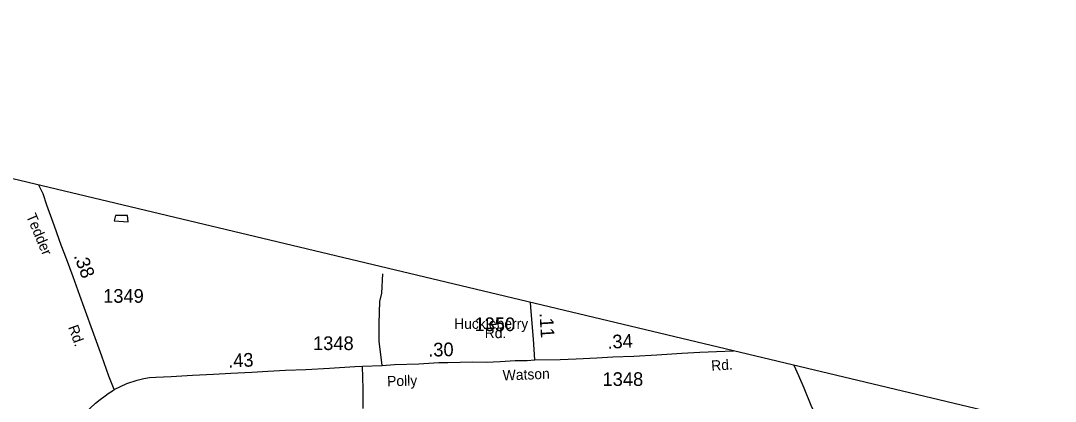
# Model space of a CAD drawing. Extents: x 2206922 to 2357709, y 510027 to 673830.
# Drawn here: x 2286157 to 2295621, y 670348 to 673830 of the extents above; entities that cross this region are included whole.
import ezdxf

# ---------------------------------------------------------------- set-up
doc = ezdxf.new("R2010")
doc.units = 0
for name, color, linetype in [('Exist Boundary Political CountyLine', 7, 'Continuous'), ('Exist Hydrographic Misc Water Feature', 7, 'Continuous'), ('Exist Road Non-System Type 51', 7, 'Continuous'), ('Exist Road Secondary Mileage Hundredths English Label', 7, 'Continuous'), ('Exist Road Secondary Type 51 Attributed', 7, 'Continuous'), ('Exist Road Secondary Type 51 Label', 7, 'Continuous'), ('Exist Road Secondary Type 51 Number Label', 7, 'Continuous')]:
    doc.layers.add(name, color=color, linetype=linetype)

msp = doc.modelspace()

# ---------------------------------------------------------------- linework, layer by layer
at = {"layer": 'Exist Boundary Political CountyLine'}
msp.add_lwpolyline([(2320367.3, 669783.9), (2317479.7, 669761.6), (2297788.3, 669588.4), (2280025.4, 673830.2), (2278053.8, 669246.1)], dxfattribs=at)
at = {"layer": 'Exist Hydrographic Misc Water Feature'}
msp.add_lwpolyline([(2287134.5, 672046.8), (2287024, 672046.8), (2287011.7, 671997.6), (2287141.1, 671989.7), (2287134.5, 672046.8)], dxfattribs=at)
at = {"layer": 'Exist Road Non-System Type 51'}
msp.add_lwpolyline([(2289464.2, 670675.9), (2289436.5, 670898.6), (2289436.5, 671059), (2289441.1, 671259.4), (2289459.6, 671338), (2289470.8, 671514)], dxfattribs=at)
at = {"layer": 'Exist Road Secondary Type 51 Attributed'}
for points in [[(2287013.1, 670455.4), (2286963.8, 670578.7), (2286899.1, 670760.7), (2286825.1, 670962.6), (2286738.9, 671204.6), (2286698.8, 671315.6), (2286635.6, 671485.2), (2286577.1, 671650.2), (2286527.8, 671776.6), (2286467.7, 671949.2), (2286396.8, 672141.9), (2286361.4, 672245.2), (2286324.3, 672326)], [(2290859.6, 670726.5), (2290848, 670916.1), (2290827.2, 671168.1), (2290820.8, 671252.2)], [(2290859.6, 670726.5), (2291090.7, 670731.1), (2291238.6, 670735.7), (2291425.8, 670745), (2291573.7, 670754.2), (2291765.5, 670761.2), (2291975.8, 670772.7), (2292204.5, 670786.6), (2292368.6, 670798.2), (2292521.1, 670802.8), (2292677, 670809)], [(2287013.1, 670455.4), (2287128.6, 670509.4), (2287222.6, 670540.2), (2287282.7, 670557.2), (2287336.6, 670566.4), (2287392.1, 670569.5), (2287532.3, 670575.7), (2287727.9, 670588), (2287922.1, 670594.9), (2288079.2, 670604.2), (2288270.2, 670613.4), (2288418.1, 670622.7), (2288578.4, 670631.2), (2288765.3, 670637.9), (2288981.1, 670649.9), (2289212.7, 670666), (2289283.7, 670667.9)], [(2289283.7, 670667.9), (2289464.2, 670675.9), (2289576.7, 670685.1), (2289798.3, 670691.6), (2289982, 670701.3), (2290064, 670704), (2290291.1, 670708), (2290415.9, 670706.8), (2290541.6, 670710.5), (2290681.6, 670719.5), (2290790.3, 670721.9), (2290859.6, 670726.5)], [(2289290.5, 670280.8), (2289290.5, 670461.1), (2289283.7, 670667.9)], [(2295055.1, 669134.4), (2294934.6, 669128.4), (2294845.3, 669128.4), (2294724.3, 669134.8), (2294632.2, 669145.9), (2294509.4, 669170.8), (2294386.2, 669204.7), (2294266, 669254), (2294187.4, 669291), (2294079.6, 669358.8), (2293988.7, 669420.5), (2293902.4, 669489.9), (2293819.2, 669563.1), (2293710.4, 669684.4), (2293655.9, 669773.5), (2293595.8, 669893.8), (2293534.2, 670014), (2293454.1, 670167.4), (2293389.4, 670309.2), (2293324.7, 670467.2), (2293273.8, 670579.8), (2293232.3, 670676.4)], [(2286134.9, 669601.4), (2286190.4, 669644.5), (2286247.4, 669703.1), (2286330.6, 669794.1), (2286393.8, 669858.8), (2286455.4, 669923.6), (2286538.6, 670014.5), (2286617.2, 670100.9), (2286686.5, 670176.4), (2286746.6, 670239.6), (2286792.8, 670285.8), (2286842.1, 670330.5), (2286885.2, 670362.9), (2286928.4, 670396.8), (2286957.6, 670418.4), (2286982.3, 670435.4), (2286996.6, 670443.8), (2287013.1, 670455.4)]]:
    msp.add_lwpolyline(points, dxfattribs=at)

# ---------------------------------------------------------------- texts
at = {"layer": 'Exist Road Secondary Mileage Hundredths English Label'}
for s, rotation, p in [('.38', 290.43006, (2286641, 671678.9)), ('.11', 273.57549, (2290902.4, 671155.1)), ('.34', 3.14709, (2291526.9, 670827.6)), ('.30', 1.0142, (2289885.9, 670756.9)), ('.43', 2.77195, (2288057.4, 670655.6))]:
    msp.add_text(s, height=125, rotation=rotation, dxfattribs=at).set_placement(p)
at = {"layer": 'Exist Road Secondary Type 51 Label'}
for s, rotation, p in [('Tedder', 292.66474, (2286205.4, 672044.2)), ('Rd.', 289.89918, (2286589.5, 671026)), ('Rd.', 3.57638, (2292476.4, 670626.3)), ('Polly', 1.7574, (2289510.2, 670483.9)), ('Watson', 2.20952, (2290567.9, 670537.7))]:
    msp.add_text(s, height=95, rotation=rotation, dxfattribs=at).set_placement(p)
for s, p in [('Huckleberry', (2290121.8, 671010.7)), ('Rd.', (2290401.6, 670925.6))]:
    msp.add_text(s, height=95, dxfattribs=at).set_placement(p)
at = {"layer": 'Exist Road Secondary Type 51 Number Label'}
for s, p in [('1349', (2286911.1, 671249.2)), ('1350', (2290307.9, 670989.7)), ('1348', (2288831.3, 670816.6)), ('1348', (2291479.7, 670488.3))]:
    msp.add_text(s, height=125, dxfattribs=at).set_placement(p)

doc.saveas('drawing.dxf')
